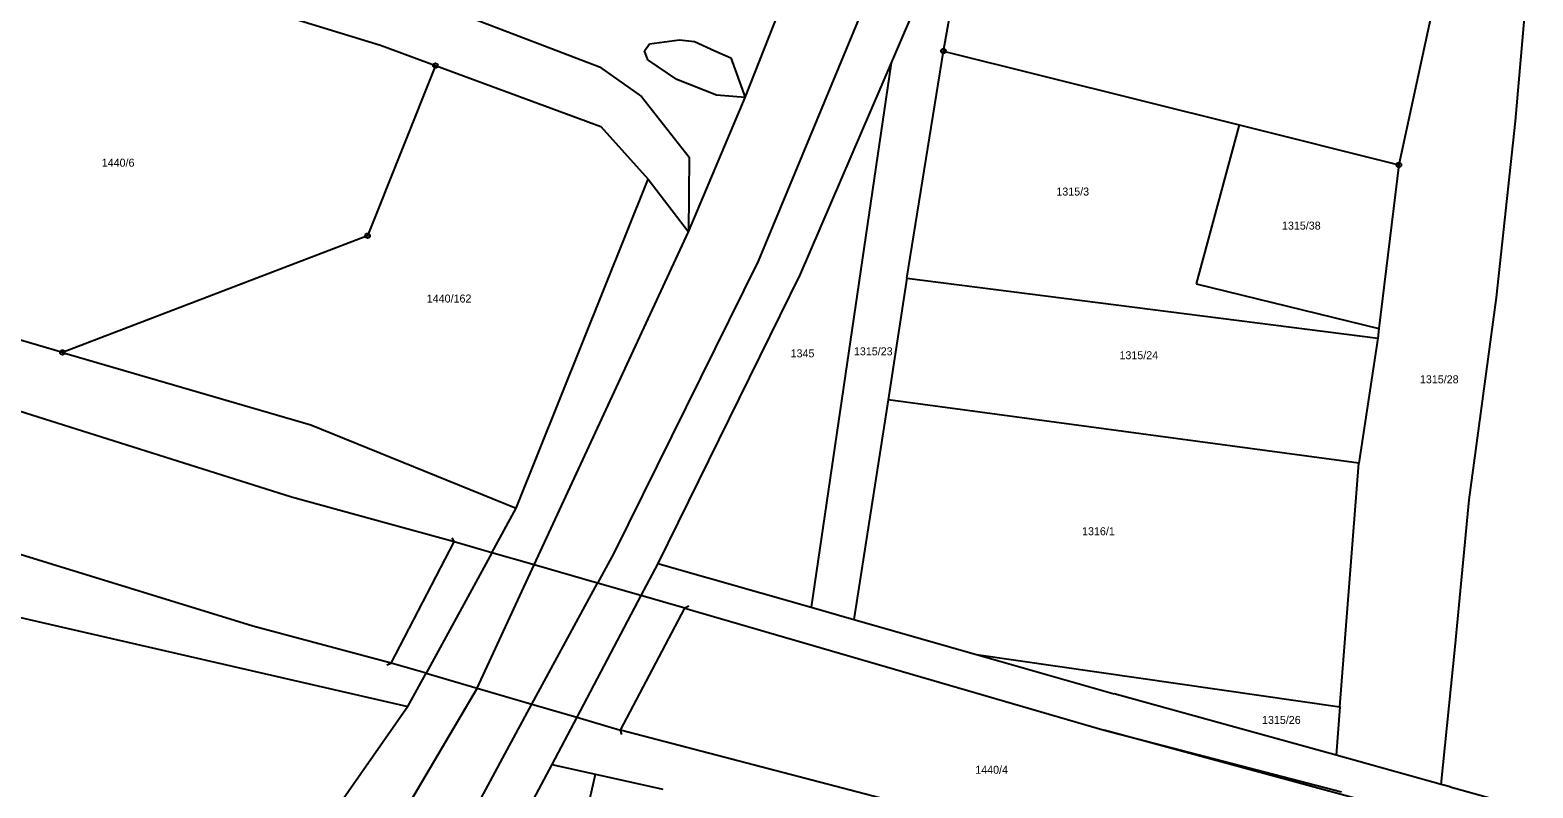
# Model space of a CAD drawing. Extents: x -779596 to -776743, y -1030330 to -1024513.
# Drawn here: x -778848.9 to -778529.6, y -1029688.2 to -1029527.2 of the extents above; entities that cross this region are included whole.
import ezdxf

# ---------------------------------------------------------------- set-up
doc = ezdxf.new("R2010")
doc.units = 0
for name, color, linetype in [('hranice parcel', 7, 'Continuous'), ('hranice vnitřní', 7, 'Continuous'), ('Kód', 7, 'Continuous'), ('Vrstva 26', 7, 'Continuous'), ('č_parcel poz_', 7, 'Continuous')]:
    doc.layers.add(name, color=color, linetype=linetype)

msp = doc.modelspace()

# ---------------------------------------------------------------- linework, layer by layer
at = {"layer": 'hranice parcel'}
for points in [[(-778654.86, -1029531.63), (-778648.72, -1029497)], [(-778696.97, -1029541.5), (-778684.79, -1029510.56)], [(-778659.51, -1029519.08), (-778665.97, -1029534.12)], [(-778550.46, -1029520.38), (-778558.11, -1029555.83)], [(-778549.1, -1029687.49), (-778546.18, -1029658.23), (-778543.17, -1029626.98), (-778537.34, -1029583.98), (-778533.31, -1029546.53), (-778531.17, -1029521.31)], [(-778795.06, -1029524.1), (-778774.48, -1029530.4)], [(-778774.48, -1029530.4), (-778762.81, -1029534.71)], [(-778762.81, -1029534.71), (-778777.21, -1029570.9)], [(-778762.81, -1029534.71), (-778727.69, -1029547.69)], [(-778665.97, -1029534.12), (-778685.29, -1029579.08)], [(-778665.97, -1029534.12), (-778682.99, -1029649.84)], [(-778662.63, -1029579.87), (-778654.86, -1029531.63)], [(-778654.86, -1029531.63), (-778592.06, -1029547.34)], [(-778709.03, -1029570.04), (-778696.97, -1029541.5)], [(-778592.06, -1029547.34), (-778601.21, -1029581.13)], [(-778592.06, -1029547.34), (-778558.11, -1029555.83)], [(-778727.69, -1029547.69), (-778717.57, -1029558.84)], [(-778558.11, -1029555.83), (-778562.34, -1029590.58)], [(-778745.65, -1029628.77), (-778717.57, -1029558.84)], [(-778717.57, -1029558.84), (-778709.03, -1029570.04)], [(-778777.21, -1029570.9), (-778842.04, -1029595.69)], [(-778685.29, -1029579.08), (-778715.56, -1029640.52)], [(-778662.63, -1029579.87), (-778666.61, -1029605.78)], [(-778662.63, -1029579.87), (-778562.59, -1029592.65)], [(-778601.21, -1029581.13), (-778562.34, -1029590.58)], [(-778842.04, -1029595.69), (-778863.35, -1029589.48)], [(-778562.34, -1029590.58), (-778562.59, -1029592.65)], [(-778562.59, -1029592.65), (-778566.59, -1029619.2)], [(-778842.04, -1029595.69), (-778789.28, -1029611.07)], [(-778666.61, -1029605.78), (-778673.93, -1029652.43)], [(-778566.59, -1029619.2), (-778666.61, -1029605.78)], [(-778789.28, -1029611.07), (-778745.65, -1029628.77)], [(-778570.63, -1029671), (-778566.59, -1029619.2)], [(-778750.82, -1029638.25), (-778745.65, -1029628.77)], [(-778918.21, -1029636.58), (-778768.66, -1029670.97)], [(-778741.79, -1029640.85), (-778750.82, -1029638.25)], [(-778728.36, -1029644.72), (-778741.79, -1029640.85)], [(-778715.56, -1029640.52), (-778719.17, -1029647.37)], [(-778715.56, -1029640.52), (-778682.99, -1029649.84)], [(-778719.17, -1029647.37), (-778728.36, -1029644.72)], [(-778682.99, -1029649.84), (-778673.93, -1029652.43)], [(-778673.93, -1029652.43), (-778647.87, -1029659.88)], [(-778647.87, -1029659.88), (-778618.63, -1029668.25)], [(-778647.87, -1029659.88), (-778570.63, -1029671)], [(-778768.66, -1029670.97), (-778764.8, -1029663.88)], [(-778764.8, -1029663.88), (-778753.92, -1029667.06)], [(-778753.92, -1029667.06), (-778742.32, -1029670.45)], [(-778571.44, -1029681.31), (-778618.63, -1029668.25)], [(-778768.66, -1029670.97), (-778808.64, -1029728.17)], [(-778742.32, -1029670.45), (-778732.78, -1029673.23)], [(-778570.63, -1029671), (-778571.44, -1029681.31)], [(-778732.78, -1029673.23), (-778738.05, -1029683.25)], [(-778549.1, -1029687.49), (-778571.44, -1029681.31)], [(-778738.05, -1029683.25), (-778751.07, -1029707.72)], [(-778738.05, -1029683.25), (-778728.82, -1029685.3)], [(-778739.16, -1029730.88), (-778728.82, -1029685.3)], [(-778728.82, -1029685.3), (-778714.47, -1029688.49)], [(-778547.21, -1029688.01), (-778549.1, -1029687.49)], [(-778547.21, -1029688.01), (-778525.04, -1029694.15)]]:
    msp.add_lwpolyline(points, dxfattribs=at)
at = {"layer": 'hranice vnitřní'}
for points in [[(-778669.3, -1029516.12), (-778694.21, -1029576.29)], [(-778756.7, -1029523.97), (-778727.92, -1029535.02)], [(-778718.4, -1029531.56), (-778717.29, -1029530.11)], [(-778717.65, -1029533.52), (-778718.4, -1029531.56)], [(-778717.29, -1029530.11), (-778710.95, -1029529.25)], [(-778710.95, -1029529.25), (-778707.74, -1029529.58)], [(-778707.74, -1029529.58), (-778703.41, -1029531.56)], [(-778703.41, -1029531.56), (-778700.06, -1029533.04)], [(-778711.54, -1029537.65), (-778717.65, -1029533.52)], [(-778700.06, -1029533.04), (-778696.97, -1029541.5)], [(-778727.92, -1029535.02), (-778718.99, -1029541.29)], [(-778703.07, -1029541.02), (-778711.54, -1029537.65)], [(-778696.97, -1029541.5), (-778703.07, -1029541.02)], [(-778718.99, -1029541.29), (-778708.91, -1029554.15)], [(-778708.91, -1029554.15), (-778709.03, -1029570.04)], [(-778741.79, -1029640.85), (-778709.03, -1029570.04)], [(-778694.21, -1029576.29), (-778724.91, -1029638.36)], [(-778793.36, -1029626.48), (-778876.87, -1029600.06)], [(-778801.58, -1029653.86), (-778889.07, -1029626.94)], [(-778758.83, -1029635.94), (-778793.36, -1029626.48)], [(-778772.21, -1029661.72), (-778758.83, -1029635.94)], [(-778750.82, -1029638.25), (-778758.83, -1029635.94)], [(-778750.82, -1029638.25), (-778764.8, -1029663.88)], [(-778724.91, -1029638.36), (-778728.36, -1029644.72)], [(-778753.92, -1029667.06), (-778741.79, -1029640.85)], [(-778742.32, -1029670.45), (-778728.36, -1029644.72)], [(-778719.17, -1029647.37), (-778732.78, -1029673.23)], [(-778709.84, -1029650.06), (-778719.17, -1029647.37)], [(-778723.46, -1029675.95), (-778709.84, -1029650.06)], [(-778709.84, -1029650.06), (-778620.72, -1029675.97)], [(-778772.21, -1029661.72), (-778801.58, -1029653.86)], [(-778764.8, -1029663.88), (-778772.21, -1029661.72)], [(-778753.92, -1029667.06), (-778792.45, -1029732.36)], [(-778747.57, -1029680.13), (-778742.32, -1029670.45)], [(-778732.78, -1029673.23), (-778723.46, -1029675.95)], [(-778627.53, -1029701.07), (-778723.46, -1029675.95)], [(-778524.21, -1029702.16), (-778620.72, -1029675.97)], [(-778620.72, -1029675.97), (-778570.28, -1029689.09)], [(-778784.46, -1029748.82), (-778747.57, -1029680.13)]]:
    msp.add_lwpolyline(points, dxfattribs=at)
at = {"layer": 'Kód'}
for centre, radius in [((-778654.86, -1029531.63), 0.5), ((-778654.86, -1029531.63), 0.032), ((-778762.81, -1029534.71), 0.5), ((-778762.81, -1029534.71), 0.032), ((-778558.11, -1029555.83), 0.5), ((-778558.11, -1029555.83), 0.032), ((-778777.21, -1029570.9), 0.5), ((-778777.21, -1029570.9), 0.032), ((-778842.04, -1029595.69), 0.5), ((-778842.04, -1029595.69), 0.032)]:
    msp.add_circle(centre, radius, dxfattribs=at)
at = {"layer": 'Vrstva 26'}
for points in [[(-778759.303, -1029635.071), (-778758.83, -1029635.94)], [(-778708.974, -1029649.582), (-778709.84, -1029650.06)], [(-778773.117, -1029662.116), (-778772.21, -1029661.72)], [(-778723.169, -1029676.896), (-778723.46, -1029675.95)]]:
    msp.add_lwpolyline(points, dxfattribs=at)

# ---------------------------------------------------------------- texts
at = {"layer": 'č_parcel poz_'}
for s, p in [('1440/6', (-778833.69, -1029556.21)), ('1315/3', (-778630.88, -1029562.34)), ('1315/38', (-778582.946, -1029569.58)), ('1440/162', (-778764.64, -1029585.08)), ('1345', (-778687.34, -1029596.73)), ('1315/23', (-778673.89, -1029596.3)), ('1315/24', (-778617.47, -1029597.13)), ('1315/28', (-778553.64, -1029602.25)), ('1316/1', (-778625.42, -1029634.54)), ('1315/26', (-778587.19, -1029674.64)), ('1440/4', (-778648.11, -1029685.23))]:
    msp.add_text(s, height=1.7, dxfattribs=at).set_placement(p)

doc.saveas('drawing.dxf')
